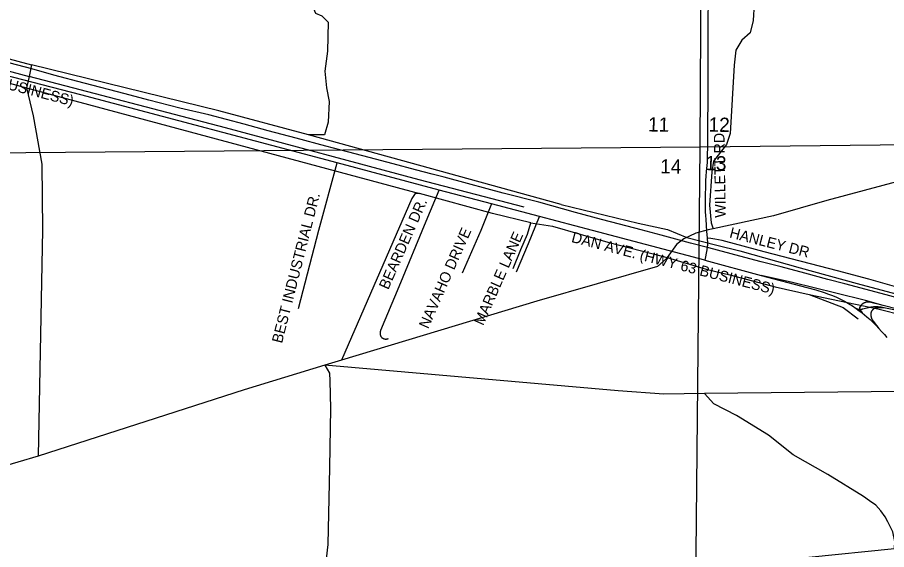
# Model space of a CAD drawing. Extents: x 1670563 to 1761545, y 515755 to 578944.
# Drawn here: x 1683746 to 1689856, y 551727 to 555467 of the extents above; entities that cross this region are included whole.
import ezdxf

# ---------------------------------------------------------------- set-up
doc = ezdxf.new("R2010")
doc.units = 0
for name, color, linetype in [('5_sectionlines', 7, 'Continuous'), ('62_text', 7, 'Continuous'), ('RR Tracks', 7, 'Continuous'), ('SHP_LINE', 7, 'Continuous'), ('STREETCL', 7, 'Continuous'), ('STRNAMES', 7, 'Continuous')]:
    doc.layers.add(name, color=color, linetype=linetype)

# ---------------------------------------------------------------- blocks, each defined once
blk = doc.blocks.new('RR TRACKS02')
at = {"layer": 'RR Tracks'}
for p, q in [((1683848.2, 555104.8), (1683642.1, 555159.4)), ((1684001, 555062.2), (1683848.2, 555104.8)), ((1684215, 555005.6), (1684001, 555062.2)), ((1684502.4, 554930.5), (1684215, 555005.6)), ((1684670.9, 554885.4), (1684502.4, 554930.5)), ((1684886.8, 554829.7), (1684670.9, 554885.4)), ((1685091.2, 554781.4), (1684886.8, 554829.7)), ((1685338.8, 554715.8), (1685091.2, 554781.4)), ((1685509.6, 554671.1), (1685338.8, 554715.8)), ((1685705.3, 554619.4), (1685509.6, 554671.1)), ((1685912.9, 554563.2), (1685705.3, 554619.4)), ((1686022, 554534.8), (1685912.9, 554563.2)), ((1686218.5, 554483.3), (1686022, 554534.8)), ((1686388.5, 554437.8), (1686218.5, 554483.3)), ((1686543.9, 554397), (1686388.5, 554437.8)), ((1686660.6, 554365.8), (1686543.9, 554397)), ((1686745.2, 554343.7), (1686660.6, 554365.8)), ((1686909.7, 554299.4), (1686745.2, 554343.7)), ((1687048.5, 554262.2), (1686909.7, 554299.4)), ((1687160, 554233), (1687048.5, 554262.2)), ((1687412.3, 554167.7), (1687160, 554233)), ((1687669.2, 554096.6), (1687412.3, 554167.7)), ((1687852, 554047.5), (1687669.2, 554096.6)), ((1687979.2, 554014.3), (1687852, 554047.5)), ((1688131.1, 553973.9), (1687979.2, 554014.3)), ((1688270.5, 553937.2), (1688131.1, 553973.9)), ((1688476.7, 553881.5), (1688270.5, 553937.2)), ((1688605.5, 553847.5), (1688476.7, 553881.5)), ((1688824.9, 553789.4), (1688605.5, 553847.5)), ((1688974.9, 553750.2), (1688824.9, 553789.4)), ((1689114.3, 553713.9), (1688974.9, 553750.2)), ((1689281.6, 553668.8), (1689114.3, 553713.9)), ((1689443.3, 553625.3), (1689281.6, 553668.8)), ((1689562, 553594.4), (1689443.3, 553625.3)), ((1689853, 553516.9), (1689562, 553594.4)), ((1690147.9, 553439), (1689853, 553516.9))]:
    blk.add_line(p, q, dxfattribs=at)

msp = doc.modelspace()

# ---------------------------------------------------------------- linework, layer by layer
at = {"layer": '5_sectionlines'}
for points in [[(1688516, 551462.7), (1688544.9, 554558.4), (1688575.5, 559928.7), (1688483.7, 565104.9)], [(1677931.5, 554408.9), (1683244.4, 554513.6), (1688544.9, 554558.4), (1693819.4, 554617.2), (1699113.9, 554656), (1699425.7, 554651.6)]]:
    msp.add_lwpolyline(points, dxfattribs=at)
at = {"layer": 'SHP_LINE'}
for points in [[(1685967, 557158), (1685961, 556787), (1685869, 556492), (1685813, 556106), (1685767, 555942), (1685744, 555768), (1685750, 555682), (1685810, 555567), (1685842, 555498), (1685885, 555479), (1685931, 555433), (1685925, 555231), (1685908, 555090), (1685918, 554971), (1685938, 554876), (1685931, 554732), (1685905, 554643), (1685793, 554643), (1685162, 554810), (1683844, 555134)], [(1688924, 555562), (1688919, 555445), (1688897, 555358), (1688839, 555308), (1688796, 555238), (1688784, 555131), (1688756, 554652), (1688731, 554574), (1688688, 554519), (1688640, 554457), (1688628, 554381), (1688612, 554147), (1688623, 554023), (1688636, 553982)], [(1683432, 555243), (1683844, 555134)], [(1683426, 555160), (1683828, 555052)], [(1683417, 555081), (1683810, 554972)], [(1683844, 555134), (1683828, 555052)], [(1683828, 555052), (1683810, 554972), (1683856, 554776), (1683918, 554435), (1683922, 553975), (1683892, 552383)], [(1686571, 554326), (1685208, 554692), (1683828, 555052)], [(1683810, 554972), (1686572, 554229)], [(1687569, 554152), (1685793, 554643)], [(1691917, 554595), (1691226, 554595), (1690977, 554592), (1690799, 554566), (1690647, 554532), (1690453, 554477), (1689961, 554322), (1689435, 554180), (1689060, 554072), (1688636, 553982)], [(1687309, 554134), (1686571, 554326)], [(1687230, 553702), (1687285, 553835), (1687331, 553944), (1687355, 554024), (1687085, 554088), (1686572, 554229), (1686542, 554229), (1686518, 554195), (1686024, 553059)], [(1687569, 554152), (1688110, 554020), (1688315, 553977), (1688451, 553921)], [(1687355, 554024), (1687508, 553999), (1687897, 553887), (1688214, 553806), (1688313, 553779)], [(1688636, 553982), (1688602, 553975), (1688514, 553952), (1688430, 553910)], [(1688451, 553921), (1688662, 553866), (1688824, 553827), (1689249, 553708), (1689650, 553597), (1690133, 553468), (1690580, 553352), (1690998, 553238), (1691362, 553144), (1691733, 553050), (1691838, 553027), (1691967, 552991)], [(1688430, 553910), (1688378, 553871), (1688313, 553779)], [(1688313, 553779), (1688307, 553771), (1688245, 553716), (1687398, 553472), (1686024, 553059)], [(1688313, 553779), (1688587, 553699), (1688753, 553657), (1689073, 553574), (1689311, 553521)], [(1689311, 553521), (1689550, 553429), (1689657, 553350)], [(1689311, 553521), (1689795, 553418), (1690349, 553278), (1690646, 553201), (1690929, 553114), (1691001, 553078)], [(1685907, 553024), (1685340, 552851), (1683892, 552383)], [(1685907, 553024), (1685939, 552966), (1685942, 552914), (1685946, 552719), (1685939, 552304), (1685929, 551764), (1685905, 551561), (1685930, 551483), (1685947, 551357)], [(1686024, 553059), (1685907, 553024)], [(1688577, 552823), (1688290, 552819), (1687970, 552842), (1685907, 553024)], [(1689912, 551736), (1689913, 551784), (1689899, 551853), (1689865, 551923), (1689846, 551957), (1689815, 552000), (1689780, 552039), (1689736, 552070), (1689693, 552100), (1689442, 552256), (1689200, 552394), (1689025, 552532), (1688801, 552669), (1688641, 552751), (1688576, 552823)], [(1689983, 552838), (1688577, 552823)], [(1683892, 552383), (1683318, 552215)], [(1686665, 551444), (1687381, 551505), (1687988, 551561), (1688527, 551602), (1689010, 551651), (1689309, 551673), (1689911, 551736)]]:
    msp.add_lwpolyline(points, dxfattribs=at)
at = {"layer": 'STREETCL'}
for points in [[(1688601.4, 555976.1), (1688601.2, 555869.2), (1688599.6, 555164.7), (1688599.6, 554994.8), (1688598.2, 554608.3), (1688593.7, 554447.3), (1688587.6, 554383.6), (1688585.4, 554352.1), (1688584, 554320.7), (1688583.4, 554289.2), (1688580.2, 554208.2), (1688579.6, 554127.1), (1688580.8, 554100.6), (1688582.7, 554074.1), (1688585.4, 554047.7), (1688590.8, 553965.7), (1688594.8, 553916.6)], [(1685993.4, 554444.4), (1684192.5, 554923), (1683648.7, 555064.3), (1683439.2, 555119.8), (1683293.3, 555159.3)], [(1685722.4, 553420.3), (1685865.1, 553970.9), (1685993.4, 554444.4)], [(1686711.9, 554253.5), (1685993.4, 554444.4)], [(1686353.4, 553208.7), (1686352.1, 553208.1), (1686350.9, 553207.5), (1686349.6, 553207), (1686348.3, 553206.6), (1686347, 553206.2), (1686345.7, 553205.8), (1686344.4, 553205.5), (1686343.1, 553205.2), (1686341.7, 553205), (1686340.4, 553204.8), (1686339, 553204.7), (1686337.7, 553204.6), (1686336.3, 553204.6), (1686335, 553204.6), (1686333.6, 553204.6), (1686332.2, 553204.7), (1686330.9, 553204.9), (1686329.6, 553205.1), (1686328.2, 553205.4), (1686326.9, 553205.6), (1686325.6, 553206), (1686324.3, 553206.4), (1686323, 553206.8), (1686321.7, 553207.3), (1686320.5, 553207.8), (1686319.2, 553208.4), (1686318, 553209), (1686316.8, 553209.6), (1686315.6, 553210.3), (1686314.5, 553211), (1686313.4, 553211.8), (1686312.3, 553212.6), (1686311.2, 553213.5), (1686310.2, 553214.4), (1686309, 553215.7), (1686307.9, 553217.1), (1686306.8, 553218.5), (1686305.8, 553220), (1686304.9, 553221.5), (1686304, 553223), (1686303.1, 553224.6), (1686302.3, 553226.2), (1686301.6, 553227.8), (1686300.9, 553229.5), (1686300.2, 553231.1), (1686299.7, 553232.8), (1686299.2, 553234.5), (1686298.7, 553236.3), (1686298.3, 553238), (1686298, 553239.8), (1686297.7, 553241.5), (1686297.5, 553243.3), (1686297.4, 553245.1), (1686297.3, 553246.9), (1686297.3, 553248.7), (1686297.3, 553250.4), (1686297.4, 553252.2), (1686297.6, 553254), (1686297.8, 553255.8), (1686298.1, 553257.5), (1686298.4, 553259.3), (1686298.8, 553261), (1686299.3, 553262.7), (1686299.8, 553264.4), (1686300.4, 553266.1), (1686301.1, 553267.8), (1686301.8, 553269.4), (1686430.1, 553577.1), (1686618.5, 554034.2), (1686711.9, 554253.5)], [(1687078.9, 554155.9), (1686711.9, 554253.5)], [(1687078.9, 554155.9), (1687003.1, 553970.2), (1686873.5, 553669)], [(1687415.4, 554068.7), (1687078.9, 554155.9)], [(1687253.9, 553680), (1687338.1, 553878.9), (1687415.4, 554068.7)], [(1688577.6, 553760.4), (1687788.8, 553968.6), (1687415.4, 554068.7)], [(1688594.8, 553916.6), (1688596.3, 553881.3), (1688596.5, 553875.3), (1688596.4, 553869.3), (1688596.1, 553863.4), (1688595.6, 553857.4), (1688594.9, 553851.5), (1688594, 553845.6), (1688592.9, 553839.7), (1688591.6, 553833.9), (1688577.6, 553760.4)], [(1690027.1, 553542.5), (1689731.5, 553627.2), (1689511, 553686.8), (1688996.6, 553819.2), (1688727.1, 553892.1), (1688701, 553898.7), (1688674.7, 553904.5), (1688648.2, 553909.4), (1688621.6, 553913.4), (1688594.8, 553916.6)], [(1688577.6, 553760.4), (1688975.5, 553653.9)], [(1688975.5, 553653.9), (1689296.2, 553568.7), (1689357.5, 553552), (1689418.2, 553533.4), (1689447.4, 553523.3), (1689476.3, 553512.3), (1689504.8, 553500.4), (1689532.9, 553487.5), (1689561, 553472.3), (1689588.6, 553456.2), (1689615.6, 553439.2), (1689642, 553421.1)], [(1689831.1, 553443.2), (1689706.8, 553477.8), (1689499.5, 553529.1), (1689194.4, 553604.1), (1688975.5, 553653.9)], [(1689831.1, 553443.2), (1689736.6, 553464.8), (1689734.5, 553465.2), (1689732.4, 553465.6), (1689730.2, 553465.8), (1689728.1, 553466), (1689725.9, 553466.1), (1689723.7, 553466.2), (1689721.6, 553466.1), (1689719.4, 553466), (1689717.3, 553465.8), (1689715.1, 553465.6), (1689713, 553465.2), (1689710.8, 553464.8), (1689708.7, 553464.3), (1689706.7, 553463.8), (1689704.6, 553463.1), (1689702.5, 553462.4), (1689700.5, 553461.7), (1689698.5, 553460.8), (1689696.6, 553459.9), (1689694.6, 553458.9), (1689692.7, 553457.9), (1689690.9, 553456.8), (1689689.1, 553455.6), (1689687.3, 553454.3), (1689685.6, 553453), (1689683.9, 553451.7), (1689682.3, 553450.3), (1689680.7, 553448.8), (1689679.1, 553447.3), (1689677.7, 553445.7), (1689667.6, 553431.5), (1689667.3, 553431), (1689667, 553430.6), (1689666.7, 553430.1), (1689666.5, 553429.6), (1689666.2, 553429.1), (1689666, 553428.6), (1689665.8, 553428.1), (1689665.6, 553427.6), (1689665.4, 553427.1), (1689665.3, 553426.5), (1689665.1, 553426), (1689665, 553425.5), (1689664.9, 553424.9), (1689664.8, 553424.4), (1689664.8, 553423.8), (1689664.7, 553423.3), (1689664.7, 553422.7), (1689664.7, 553422.2), (1689664.7, 553421.6), (1689664.7, 553421.1), (1689664.8, 553420.5), (1689664.8, 553420), (1689664.9, 553419.4), (1689665, 553418.9), (1689665.1, 553418.3), (1689665.3, 553417.8), (1689665.4, 553417.3), (1689665.6, 553416.8), (1689665.8, 553416.2), (1689666, 553415.7), (1689666.2, 553415.2), (1689666.5, 553414.7), (1689666.7, 553414.2), (1689667, 553413.8)], [(1689848.1, 553424.3), (1689817.5, 553429.8), (1689811, 553430.9), (1689804.4, 553431.8), (1689797.8, 553432.5), (1689791.2, 553432.9), (1689784.6, 553433.1), (1689777.9, 553433.2), (1689771.3, 553432.9), (1689764.7, 553432.5), (1689758.1, 553431.9), (1689751.5, 553431), (1689745, 553429.9), (1689738.5, 553428.6), (1689688.6, 553417), (1689686.7, 553416.4), (1689684.8, 553415.9), (1689682.8, 553415.4), (1689680.8, 553415), (1689678.9, 553414.7), (1689676.9, 553414.4), (1689674.9, 553414.2), (1689672.9, 553414.1), (1689670.9, 553414), (1689668.9, 553414), (1689666.8, 553414.1)], [(1690115.1, 553369.9), (1689831.1, 553443.2)], [(1689666.8, 553414.1), (1689664.8, 553414.2), (1689662.8, 553414.4), (1689660.9, 553414.7), (1689658.9, 553415.1), (1689656.9, 553415.5), (1689655, 553415.9), (1689653, 553416.5), (1689651.1, 553417.1), (1689649.3, 553417.8), (1689647.4, 553418.5), (1689645.5, 553419.3), (1689643.7, 553420.2), (1689642, 553421.1)], [(1689642, 553421.1), (1689663.1, 553405.9), (1689684, 553390.2)], [(1689667, 553413.8), (1689684, 553390.2)], [(1689684, 553390.2), (1689700.9, 553376.9), (1689717.5, 553363.3), (1689739.5, 553344), (1689760.9, 553324), (1689781.5, 553303.3), (1689801.5, 553281.9)], [(1689848.1, 553424.3), (1689839.4, 553425.4), (1689830.7, 553426.2), (1689822, 553426.8), (1689813.3, 553427), (1689804.6, 553427), (1689795.8, 553426.7), (1689787.1, 553426.1), (1689785.6, 553426), (1689784, 553425.8), (1689782.4, 553425.5), (1689780.8, 553425.2), (1689779.3, 553424.8), (1689777.8, 553424.4), (1689776.2, 553423.9), (1689774.7, 553423.4), (1689773.3, 553422.8), (1689771.8, 553422.1), (1689770.4, 553421.5), (1689769, 553420.7), (1689767.6, 553419.9), (1689766.2, 553419.1), (1689764.9, 553418.2), (1689763.6, 553417.3), (1689762.3, 553416.3), (1689761.1, 553415.3), (1689759.9, 553414.3), (1689758.7, 553413.2), (1689757.6, 553412.1), (1689756.5, 553410.9), (1689755.5, 553409.7), (1689754.5, 553408.4), (1689753.6, 553407.1), (1689752.7, 553405.8), (1689751.8, 553404.5), (1689751, 553403.1), (1689750.2, 553401.7), (1689749.5, 553400.3), (1689748.8, 553398.9), (1689748.2, 553397.4), (1689747.7, 553395.9), (1689747.2, 553394.4), (1689746.7, 553392.9), (1689746.3, 553391.3), (1689745.9, 553389.8), (1689745.6, 553388.2), (1689745.4, 553386.6), (1689745.2, 553385.1), (1689745.1, 553383.5), (1689745, 553381.9), (1689745, 553380.3), (1689745, 553378.7), (1689745.2, 553375.9), (1689745.5, 553373.1), (1689745.8, 553370.3), (1689746.3, 553367.5), (1689746.9, 553364.7), (1689747.5, 553362), (1689748.3, 553359.3), (1689749.1, 553356.6), (1689750, 553353.9), (1689751.1, 553351.3), (1689752.2, 553348.7), (1689753.3, 553346.1), (1689754.6, 553343.6), (1689756, 553341.2), (1689757.4, 553338.7), (1689759, 553336.4), (1689760.6, 553334.1), (1689762.2, 553331.8), (1689801.5, 553281.9)], [(1690115.1, 553369.9), (1689848.1, 553424.3)], [(1689801.5, 553281.9), (1689821.3, 553260.8), (1689840.4, 553239), (1689858.6, 553216.6)]]:
    msp.add_lwpolyline(points, dxfattribs=at)

# ---------------------------------------------------------------- block references
msp.add_blockref('RR TRACKS02', (0, 0), dxfattribs=at)

# ---------------------------------------------------------------- texts
at = {"layer": '62_text'}
for s, rotation, p in [('11', 358.92932, (1688178.3, 554665.8)), ('12', 358.92932, (1688603.9, 554664.6)), ('14', 358.92935, (1688264.1, 554371.4)), ('13', 358.92935, (1688581, 554394))]:
    msp.add_text(s, height=100, rotation=rotation, dxfattribs=at).set_placement(p)
at = {"layer": 'STRNAMES'}
for s, rotation, p in [('DAN AVE. (HWY 63 BUSINESS)', 345.23024, (1682708, 555217.7)), ('WILLETT RD.', 90.90149, (1688725.6, 554060.1)), ('BEST INDUSTRIAL DR.', 75.69596, (1685605.8, 553172.7)), ('BEARDEN DR.', 66.19495, (1686352.7, 553549.2)), ('NAVAHO DRIVE', 66.19495, (1686633.2, 553274.3)), ('HANLEY DR', 345.60532, (1688746.8, 553921.2)), ('MARBLE LANE', 66.19495, (1687020.1, 553296.8)), ('DAN AVE. (HWY 63 BUSINESS)', 345.45276, (1687635.6, 553889.4))]:
    msp.add_text(s, height=75, rotation=rotation, dxfattribs=at).set_placement(p)

doc.saveas('drawing.dxf')
